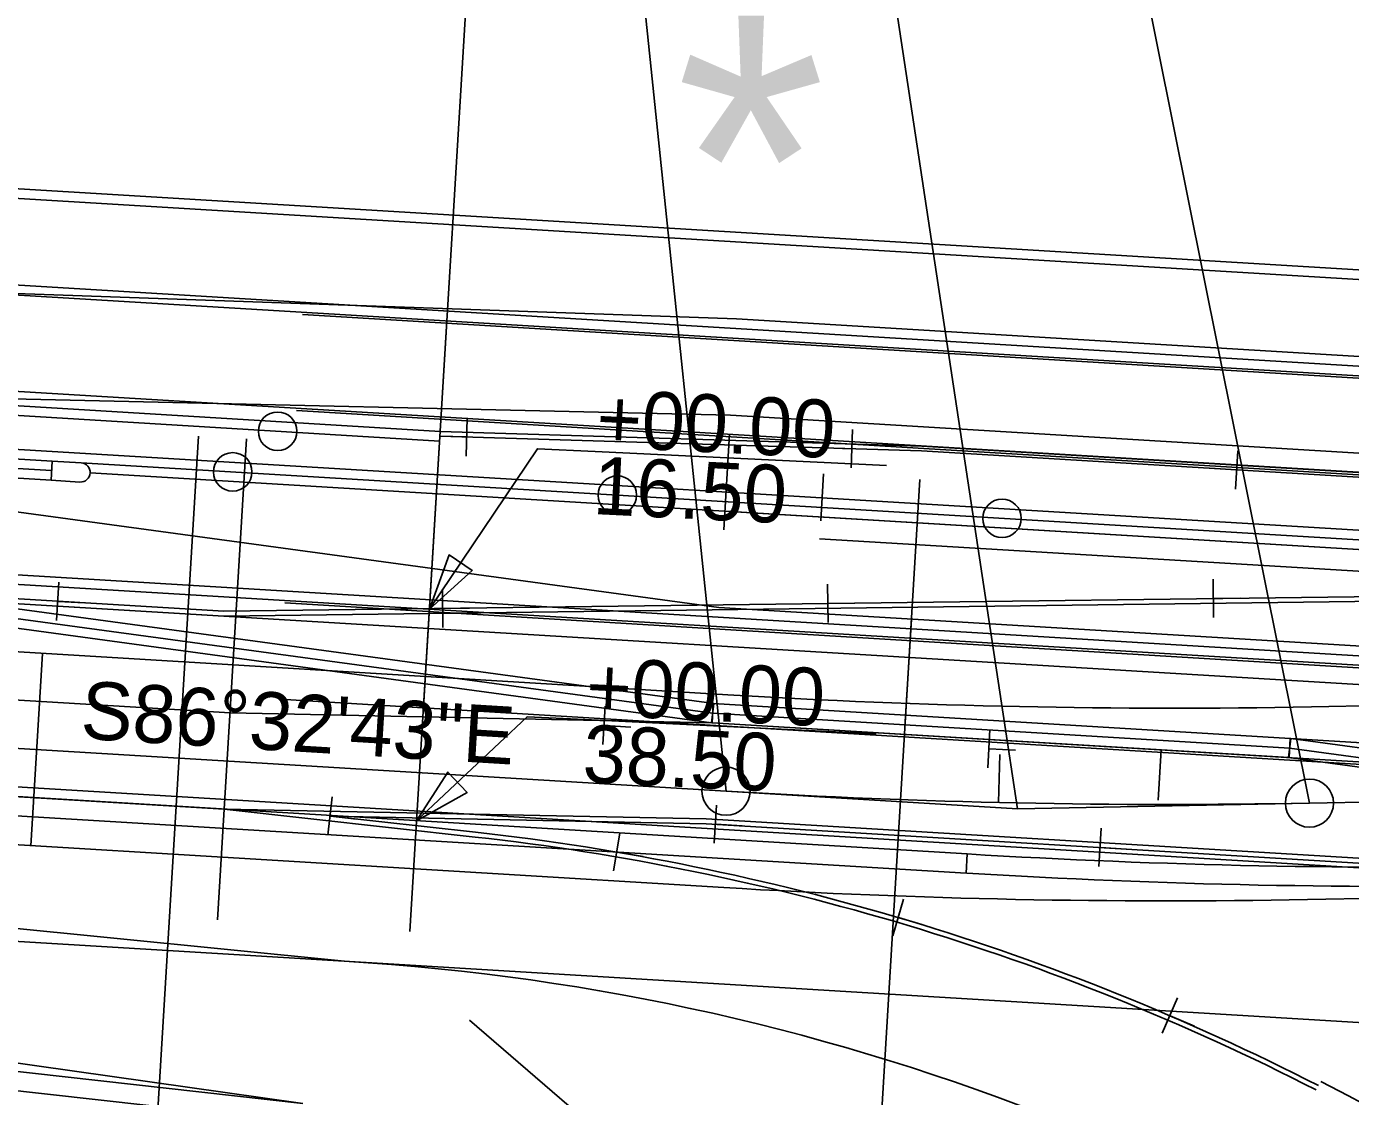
# Model space of a CAD drawing. Extents: x 659657 to 668193, y 633084 to 648639.
# Drawn here: x 662339 to 662476.4, y 642371.9 to 642483 of the extents above; entities that cross this region are included whole.
import ezdxf

# ---------------------------------------------------------------- set-up
doc = ezdxf.new("R2010")
doc.units = 0
for name, color, linetype in [('R_Draft', 7, 'Continuous'), ('R_MOT_Stage 1', 7, 'Continuous'), ('R_MOT_Stage 1_Striping', 7, 'Continuous'), ('R_MOT_Stage 1A_Striping', 7, 'Continuous'), ('R_MOT_Stage 1B_Striping', 7, 'Continuous'), ('R_MOT_Stage 2', 7, 'Continuous'), ('R_MOT_Stage 2_Striping', 7, 'Continuous'), ('R_MOT_Stage 3', 7, 'Continuous'), ('R_MOT_Stage 3_Striping', 7, 'Continuous'), ('R_MOT_Stage 4', 7, 'Continuous'), ('R_MOT_STAGE 4_ALG', 7, 'Continuous'), ('R_MOT_Stage 4_Striping', 7, 'Continuous'), ('R_MOT_Stage 5', 7, 'Continuous'), ('R_MOT_Stage 5_Striping', 7, 'Continuous'), ('R_MOT_Stage 5_Striping_PPM', 7, 'Continuous'), ('T_SIGNAL CONTROL CABINET', 7, 'Continuous'), ('TEMP_SIGNAL_POLES_STAGE 3', 7, 'Continuous')]:
    doc.layers.add(name, color=color, linetype=linetype)

msp = doc.modelspace()

# ---------------------------------------------------------------- linework, layer by layer
for p, q in [((662398.01, 642438.84), (662428.25, 642437.37)), ((662040.54, 642425.97), (662411.58, 642403.57)), ((662396.94, 642411), (662427.18, 642409.54)), ((662472.14, 642402.33), (662675.98, 642406.25))]:
    msp.add_line(p, q)
for points in [[(662380.79, 642422.46), (662392.01, 642439.13), (662398.01, 642438.84)], [(662379.46, 642400.5), (662390.94, 642411.3), (662396.94, 642411)]]:
    msp.add_lwpolyline(points)
for points in [[(662380.79, 642422.46), (662382.83, 642428.1), (662385.25, 642426.48)], [(662379.46, 642400.5), (662382.71, 642405.55), (662384.7, 642403.43)]]:
    msp.add_lwpolyline(points, close=True)
msp.add_arc((662457.5, 643164.19), 762, 266.54523, 271.10143)
at = {"layer": 'R_MOT_Stage 1'}
for p, q in [((662398.81, 642408.42), (662399.05, 642412.39)), ((662398.99, 642410.39), (662401.7, 642410.23)), ((662438.74, 642406.01), (662438.98, 642409.98)), ((662438.92, 642407.98), (662441.63, 642407.82))]:
    msp.add_line(p, q, dxfattribs=at)
at = {"layer": 'R_MOT_Stage 1_Striping'}
for p, q in [((662367.61, 642453.06), (662522.33, 642443.72)), ((662367.01, 642443.08), (662508.75, 642434.52)), ((662421.3, 642429.78), (662521.12, 642423.76)), ((662365.8, 642423.12), (662520.52, 642413.78))]:
    msp.add_line(p, q, dxfattribs=at)
msp.add_lwpolyline([(662365.81, 642413.1), (662545.74, 642402.23), (662679.56, 642392.6)], dxfattribs=at)
at = {"layer": 'R_MOT_Stage 1A_Striping'}
msp.add_lwpolyline([(662536.36, 642249.12), (662384.96, 642379.8)], dxfattribs=at)
at = {"layer": 'R_MOT_Stage 1B_Striping'}
msp.add_lwpolyline([(662536.36, 642249.12), (662384.96, 642379.8)], dxfattribs=at)
at = {"layer": 'R_MOT_Stage 2'}
for points in [[(662330.83, 642423.47), (662410.33, 642412.66), (662410.06, 642410.68), (662330.56, 642421.49)], [(662410.25, 642412.67), (662470.14, 642409.05), (662470.02, 642407.06), (662410.13, 642410.67)], [(662469.95, 642407.06), (662509.69, 642401.66), (662509.96, 642403.64), (662470.22, 642409.05)]]:
    msp.add_lwpolyline(points, close=True, dxfattribs=at)
msp.add_lwpolyline([(662470.02, 642407.06), (662456.75, 642407.86), (662456.44, 642402.63)], dxfattribs=at)
at = {"layer": 'R_MOT_Stage 2_Striping'}
for p, q in [((662332.69, 642455.42), (662412.66, 642452.6)), ((662412.06, 642442.61), (662332.02, 642444.44)), ((662331.36, 642433.46), (662410.85, 642422.65))]:
    msp.add_line(p, q, dxfattribs=at)
for points in [[(662412.66, 642452.6), (662510.48, 642446.69)], [(662412.06, 642442.61), (662509.88, 642436.71)], [(662411.46, 642432.63), (662521.26, 642426)], [(662410.85, 642422.65), (662520.65, 642416.02)], [(662470.14, 642409.05), (662544.65, 642404.55)]]:
    msp.add_lwpolyline(points, dxfattribs=at)
at = {"layer": 'R_MOT_Stage 3'}
for p, q in [((662301.8, 642441.26), (662481.9, 642430.38)), ((662344.64, 642437.67), (662341.64, 642437.85)), ((662345.58, 642436.61), (662481.85, 642428.38)), ((662341.52, 642435.85), (662344.52, 642435.67)), ((662269.22, 642380.11), (662367.45, 642369.17))]:
    msp.add_line(p, q, dxfattribs=at)
for points in [[(662341.64, 642437.85), (662321.68, 642439.05), (662321.56, 642437.06), (662341.52, 642435.85)], [(661975.15, 642424.91), (662436.61, 642397.05), (662436.49, 642395.06), (661975.03, 642422.91)]]:
    msp.add_lwpolyline(points, close=True, dxfattribs=at)
for centre in [(662360.38, 642436.72), (662400.3, 642434.31), (662440.23, 642431.9)]:
    msp.add_circle(centre, 2, dxfattribs=at)
for centre, radius, start, end in [((662344.58, 642436.67), 1, 266.5452, 86.5452), ((662482.52, 643157.67), 762, 266.54523, 271.10143), ((662482.48, 643155.67), 762, 266.54523, 271.10143)]:
    msp.add_arc(centre, radius, start, end, dxfattribs=at)
at = {"layer": 'R_MOT_Stage 3_Striping'}
for p, q in [((661885.4, 642492.44), (662483.02, 642456.36)), ((661899.48, 642481.57), (662482.41, 642446.38)), ((662012.67, 642464.72), (662481.81, 642436.4)), ((661979.89, 642419.61), (662411.37, 642393.57)), ((661979.29, 642409.63), (662536.82, 642375.97)), ((662471.94, 642392.32), (662695.17, 642396.61)), ((662269.44, 642382.1), (662367.67, 642371.16))]:
    msp.add_line(p, q, dxfattribs=at)
msp.add_arc((662457.29, 643154.18), 762, 266.54523, 271.10143, dxfattribs=at)
at = {"layer": 'R_MOT_Stage 4'}
for p, q in [((662480.49, 642416.44), (662024.68, 642443.96)), ((662480.49, 642414.44), (662024.34, 642441.98))]:
    msp.add_line(p, q, dxfattribs=at)
at = {"layer": 'R_MOT_STAGE 4_ALG'}
for p, q in [((662040.54, 642425.97), (662411.58, 642403.57)), ((662472.14, 642402.33), (662675.98, 642406.25)), ((662411.58, 642403.57), (662441.84, 642401.74)), ((662441.84, 642401.74), (662472.14, 642402.33))]:
    msp.add_line(p, q, dxfattribs=at)
for points in [[(662411.58, 642403.57), (662390.93, 642602.5)], [(662441.84, 642401.74), (662411.92, 642599.5)], [(662472.14, 642402.33), (662432.78, 642598.42)], [(662340.64, 642417.87), (662339.43, 642397.91)], [(662440, 642407.39), (662439.88, 642402.39)]]:
    msp.add_lwpolyline(points, dxfattribs=at)
for centre in [(662411.58, 642403.57), (662472.14, 642402.33)]:
    msp.add_circle(centre, 2.5, dxfattribs=at)
msp.add_arc((662457.5, 643164.19), 762, 266.54523, 271.10143, dxfattribs=at)
at = {"layer": 'R_MOT_Stage 4_Striping'}
for p, q in [((662042.22, 642435.89), (662411.78, 642413.58)), ((662040.54, 642425.97), (662411.58, 642403.57)), ((662034.18, 642416.34), (662411.37, 642393.57)), ((662472.35, 642412.33), (662675.84, 642416.25)), ((661979.29, 642409.63), (662536.82, 642375.97)), ((662472.14, 642402.33), (662675.98, 642406.25)), ((662471.94, 642392.32), (662695.17, 642396.61)), ((662269.44, 642382.1), (662367.67, 642371.16))]:
    msp.add_line(p, q, dxfattribs=at)
for centre in [(662457.7, 643174.19), (662457.5, 643164.19), (662457.29, 643154.18)]:
    msp.add_arc(centre, 762, 266.54523, 271.10143, dxfattribs=at)
at = {"layer": 'R_MOT_Stage 5'}
for p, q in [((662384.72, 642442.32), (662384.6, 642438.35)), ((662424.7, 642441.11), (662424.58, 642437.13)), ((662384.6, 642440.35), (662381.89, 642440.43)), ((662424.58, 642439.13), (662421.87, 642439.22)), ((662464.7, 642438.91), (662464.46, 642434.94)), ((662464.52, 642436.94), (662461.81, 642437.11)), ((662462.18, 642421.59), (662462.13, 642425.57)), ((662342.08, 642421.31), (662342.32, 642425.28)), ((662382.19, 642420.56), (662382.14, 642424.54)), ((662422.19, 642421.08), (662422.13, 642425.05)), ((662342.26, 642423.28), (662344.97, 642423.12)), ((662422.22, 642423.06), (662424.93, 642423.09)), ((662462.22, 642423.57), (662464.93, 642423.61)), ((662382.22, 642422.54), (662384.94, 642422.57)), ((662370.26, 642399.02), (662370.7, 642402.98)), ((662410.35, 642398.16), (662410.59, 642402.13)), ((662370.53, 642400.98), (662373.23, 642400.68)), ((662410.52, 642400.13), (662413.24, 642399.97)), ((662450.27, 642395.75), (662450.51, 642399.72)), ((662399.9, 642395.29), (662400.57, 642399.21)), ((662400.29, 642397.23), (662402.97, 642396.78)), ((662450.45, 642397.72), (662453.16, 642397.55)), ((662428.88, 642388.56), (662430.01, 642392.37)), ((662429.5, 642390.44), (662432.1, 642389.67)), ((662456.86, 642378.44), (662458.43, 642382.1)), ((662457.69, 642380.24), (662460.19, 642379.17))]:
    msp.add_line(p, q, dxfattribs=at)
msp.add_circle((662365.04, 642440.94), 2, dxfattribs=at)
at = {"layer": 'R_MOT_Stage 5_Striping'}
for p, q in [((661919.1, 642491.41), (662682.71, 642445.31)), ((661918.5, 642481.43), (662682.11, 642435.33)), ((661916.08, 642469.05), (662381.9, 642440.93)), ((662027.24, 642441.8), (662359.45, 642421.75)), ((662381.9, 642440.93), (662431.9, 642439.41)), ((662431.9, 642439.41), (662599.22, 642429.31)), ((662026.64, 642431.82), (662360.1, 642411.69)), ((662359.45, 642421.75), (662523.51, 642423.86)), ((662360.1, 642411.69), (662410.13, 642410.67)), ((662410.13, 642410.67), (662704.6, 642392.89)), ((662269.66, 642407.13), (662359.5, 642401.71)), ((662385.54, 642398.81), (662359.5, 642401.71)), ((662359.5, 642401.71), (662409.53, 642400.69)), ((662409.53, 642400.69), (662713.96, 642382.31)), ((662269, 642396.15), (662371.99, 642385.93)), ((662268.34, 642385.17), (662367.67, 642371.16))]:
    msp.add_line(p, q, dxfattribs=at)
msp.add_arc((662357.6, 642147.63), 252.73, 62.8692, 83.6533, dxfattribs=at)
at = {"layer": 'R_MOT_Stage 5_Striping_PPM'}
for radius, end in [(238.73, 86.5452), (253.73, 62.8692)]:
    msp.add_arc((662357.6, 642147.63), radius, 156.1234, end, dxfattribs=at)
at = {"layer": 'T_SIGNAL CONTROL CABINET'}
for p, q in [((662384.8, 642488.84), (662378.77, 642389.02)), ((662011.72, 642462.27), (662381.84, 642439.93)), ((662382.6, 642452.41), (662380.17, 642412.28)), ((662359.46, 642422.25), (662027.3, 642442.3)), ((662411.34, 642430.69), (662411.94, 642440.67)), ((662356.83, 642440.44), (662350.8, 642340.62)), ((662361.82, 642440.14), (662358.81, 642390.23)), ((662381.89, 642440.43), (662431.88, 642438.91)), ((662431.88, 642438.91), (662599.16, 642428.81)), ((662481.88, 642429.38), (662344.64, 642437.67)), ((662345.58, 642436.61), (662481.85, 642428.38)), ((662431.69, 642435.92), (662425.67, 642336.1)), ((662523.53, 642424.36), (662359.46, 642422.25)), ((662430.14, 642410.22), (662430.82, 642421.44)), ((662370.53, 642400.98), (662385.59, 642399.31)), ((662370.53, 642400.98), (662409.51, 642400.19)), ((662409.51, 642400.19), (662713.92, 642381.81))]:
    msp.add_line(p, q, dxfattribs=at)
for points in [[(661942.31, 642460.95), (661962.27, 642459.75), (661982.3, 642459.54), (662301.72, 642440.26), (662321.62, 642438.06), (662341.58, 642436.85)], [(661928.71, 642451.96), (661958.63, 642448.95), (662480.67, 642417.43), (662594.08, 642421.9)], [(661791.32, 642449.03), (661816.27, 642447.52), (661896.49, 642448.69), (662330.7, 642422.48), (662410.19, 642411.67)], [(662421.71, 642436.52), (662421.41, 642431.63)], [(661935.43, 642430.18), (661955.33, 642428.17), (661975.21, 642425.91), (662254.75, 642409.03), (662547.22, 642391.38)], [(662410.19, 642411.67), (662470.08, 642408.05), (662509.83, 642402.65)]]:
    msp.add_lwpolyline(points, dxfattribs=at)
msp.add_arc((662357.6, 642147.63), 253.23, 62.8692, 83.6533, dxfattribs=at)
at = {"layer": 'TEMP_SIGNAL_POLES_STAGE 3'}
msp.add_lwpolyline([(662536.36, 642249.12), (662384.96, 642379.8)], dxfattribs=at)

# ---------------------------------------------------------------- texts
for s, p in [('+00.00', (662398.03, 642439.34)), ('16.50', (662397.69, 642432.35)), ('+00.00', (662396.96, 642411.5)), ('38.50', (662396.62, 642404.51))]:
    msp.add_text(s, height=6, rotation=357.2199).set_placement(p)
at = {"layer": 'R_Draft'}
msp.add_text('*', height=30, dxfattribs=at).set_placement((662406.34, 642454.09))
at = {"layer": 'R_MOT_STAGE 4_ALG'}
msp.add_text('S86%%d32\'43"E', height=6, rotation=356.5452, dxfattribs=at).set_placement((662344.5, 642409.04))

doc.saveas('drawing.dxf')
